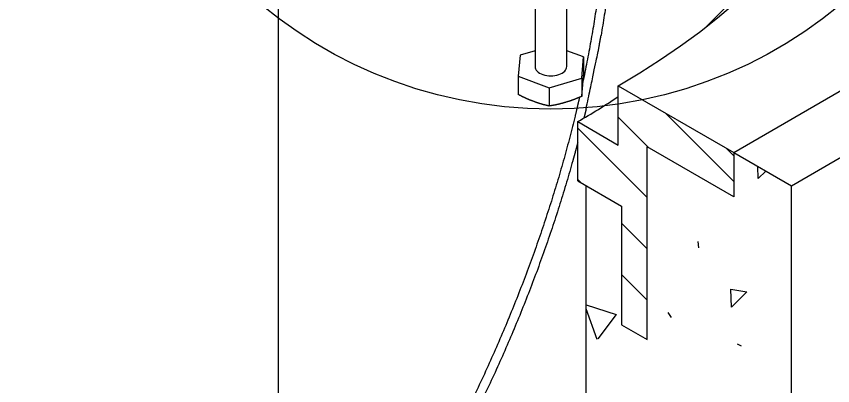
# Model space of a CAD drawing. Extents: x 99862 to 103151, y 100000 to 105076.
# Drawn here: x 100793.1 to 100905.5, y 104584.2 to 104635.1 of the extents above; entities that cross this region are included whole.
import ezdxf

# ---------------------------------------------------------------- set-up
doc = ezdxf.new("R2010")
doc.units = 0
for name, color, linetype in [('Level 1', 7, 'Continuous'), ('Level 10', 7, 'Continuous'), ('Level 11', 7, 'Continuous'), ('Level 15', 7, 'Continuous'), ('Level 18', 7, 'Continuous'), ('Level 2', 7, 'Continuous'), ('Level 9', 7, 'Continuous')]:
    doc.layers.add(name, color=color, linetype=linetype)

msp = doc.modelspace()

# ---------------------------------------------------------------- linework, layer by layer
at = {"layer": 'Level 1'}
for p, q in [((100864.52, 104639.76), (100864.52, 104628.15)), ((100868.89, 104628.15), (100868.89, 104639.76)), ((100864.52, 104630.34), (100862.46, 104629.73)), ((100871.2, 104629.48), (100868.89, 104630.34)), ((100862.46, 104629.73), (100862.21, 104626.82)), ((100870.95, 104626.57), (100871.2, 104629.48)), ((100871.2, 104629.48), (100871.2, 104626.96)), ((100862.21, 104626.82), (100862.21, 104624.3)), ((100862.21, 104626.82), (100866.45, 104625.24)), ((100866.45, 104625.24), (100870.95, 104626.57)), ((100870.95, 104626.57), (100870.95, 104624.05)), ((100866.45, 104625.24), (100866.45, 104622.72))]:
    msp.add_line(p, q, dxfattribs=at)
for centre, major_axis, start_param, end_param in [((100866.7, 104628.15), (2.19, 0), 3.141585, 6.283185), ((100866.7, 104628.15), (2.19, 0), 0, 0.000015), ((100866.7, 104625.47), (4.38, 0), 6.23384, 6.23385), ((100866.7, 104625.47), (4.38, 0), 6.23383, 6.23384), ((100866.7, 104625.47), (4.38, 0), 5.186642, 5.186651), ((100866.7, 104625.47), (4.38, 0), 5.186634, 5.186642)]:
    msp.add_ellipse(centre, major_axis=major_axis, ratio=0.57735, start_param=start_param, end_param=end_param, dxfattribs=at)
for points, degree in [([(100871.07, 104625.35), (100871.11, 104625.83), (100871.16, 104626.38), (100871.2, 104626.96)], 2), ([(100870.95, 104624.05), (100870.97, 104624.24), (100870.99, 104624.45), (100871.03, 104624.88), (100871.05, 104625.1), (100871.07, 104625.35)], 3), ([(100864.33, 104623.35), (100863.62, 104623.61), (100862.92, 104623.94), (100862.21, 104624.3)], 2), ([(100870.95, 104624.05), (100870.2, 104623.73), (100869.45, 104623.45), (100868.7, 104623.22)], 2), ([(100866.45, 104622.72), (100865.75, 104622.88), (100865.04, 104623.09), (100864.33, 104623.35)], 2), ([(100868.7, 104623.22), (100867.95, 104623), (100867.2, 104622.84), (100866.45, 104622.72)], 2)]:
    msp.add_open_spline(points, degree=degree, dxfattribs=at)
at = {"layer": 'Level 10'}
for p, q in [((100899.84, 104611.74), (101055.4, 104701.55)), ((100891.88, 104616.33), (100899.84, 104611.74)), ((100871.55, 104550.5), (100871.55, 104611.74)), ((100899.84, 104538.25), (100899.84, 104611.74))]:
    msp.add_line(p, q, dxfattribs=at)
msp.add_ellipse((100786.7, 104599.49), major_axis=(-120, 0), ratio=0.57735, start_param=4.38131, end_param=6.021386, dxfattribs=at)
at = {"layer": 'Level 11'}
for p, q in [((100891.88, 104616.33), (100947.29, 104648.32)), ((100875.97, 104617.35), (100875.97, 104625.52)), ((100875.97, 104625.52), (100891.88, 104616.33)), ((100875.97, 104621.18), (100880.2, 104616.95)), ((100882.44, 104621.78), (100891.88, 104612.34)), ((100870.4, 104612.4), (100870.4, 104620.57)), ((100870.4, 104620.57), (100875.97, 104617.35)), ((100870.4, 104619.68), (100879.95, 104610.13)), ((100879.95, 104590.56), (100879.95, 104617.1)), ((100891.88, 104610.21), (100879.95, 104617.1)), ((100890.81, 104616.95), (100891.88, 104615.88)), ((100891.88, 104616.33), (100891.88, 104610.21)), ((100870.4, 104612.61), (100870.89, 104612.12)), ((100870.4, 104612.4), (100876.41, 104608.93)), ((100876.41, 104608.93), (100876.41, 104592.6)), ((100876.41, 104606.6), (100879.95, 104603.06)), ((100876.41, 104599.53), (100879.95, 104595.99)), ((100876.41, 104592.6), (100879.95, 104590.56))]:
    msp.add_line(p, q, dxfattribs=at)
for centre, major_axis, start_param, end_param in [((100786.7, 104677.06), (-126.25, 0), 2.356194, 4.480754), ((100786.7, 104668.89), (-118.37, 0), 2.599845, 3.809641), ((100786.7, 104668.89), (-118.37, 0), 2.356194, 2.425152)]:
    msp.add_ellipse(centre, major_axis=major_axis, ratio=0.57735, start_param=start_param, end_param=end_param, dxfattribs=at)
at = {"layer": 'Level 15'}
msp.add_circle((100866.7, 104684.82), 62.53, dxfattribs=at)
at = {"layer": 'Level 18'}
for points, degree in [([(100873.2, 104638.14), (100873.08, 104637.23), (100872.83, 104635.42), (100872.53, 104633.58), (100872.37, 104632.66)], 3), ([(100874.44, 104637.98), (100874.32, 104637.06), (100874.07, 104635.23), (100873.76, 104633.38), (100873.61, 104632.45)], 3), ([(100872.37, 104632.66), (100872.21, 104631.73), (100871.89, 104629.87), (100871.51, 104627.99), (100871.32, 104627.05)], 3), ([(100871.55, 104622.33), (100873.19, 104630.08), (100873.4, 104631.27), (100873.61, 104632.45)], 2), ([(100871.32, 104627.05), (100871.26, 104626.78), (100871.2, 104626.51), (100871.14, 104626.23)], 2), ([(100870.64, 104623.92), (100870.44, 104623.06), (100870.24, 104622.19), (100870.03, 104621.33)], 2), ([(100871.55, 104622.33), (100871.45, 104621.91), (100871.35, 104621.49), (100871.25, 104621.06)], 2), ([(100870.03, 104621.33), (100869.79, 104620.36), (100869.31, 104618.43), (100868.78, 104616.48), (100868.51, 104615.51)], 3), ([(100870.4, 104617.72), (100870.18, 104616.87), (100869.95, 104616.02), (100869.71, 104615.17)], 2), ([(100868.51, 104615.51), (100868.23, 104614.53), (100867.68, 104612.57), (100867.06, 104610.61), (100866.76, 104609.62)], 3), ([(100869.71, 104615.17), (100869.43, 104614.19), (100868.87, 104612.22), (100868.26, 104610.24), (100867.95, 104609.24)], 3), ([(100866.76, 104609.62), (100866.44, 104608.63), (100865.81, 104606.65), (100865.12, 104604.67), (100864.78, 104603.68)], 3), ([(100867.95, 104609.24), (100867.63, 104608.25), (100867, 104606.26), (100866.3, 104604.27), (100865.96, 104603.27)], 3), ([(100864.78, 104603.68), (100864.43, 104602.69), (100863.72, 104600.7), (100862.96, 104598.71), (100862.58, 104597.72)], 3), ([(100865.96, 104603.27), (100865.6, 104602.27), (100864.89, 104600.27), (100864.13, 104598.27), (100863.74, 104597.27)], 3), ([(100862.58, 104597.72), (100862.19, 104596.72), (100861.41, 104594.73), (100860.57, 104592.75), (100860.16, 104591.75)], 3), ([(100863.74, 104597.27), (100863.35, 104596.26), (100862.56, 104594.26), (100861.73, 104592.26), (100861.31, 104591.26)], 3), ([(100860.16, 104591.75), (100859.73, 104590.76), (100858.88, 104588.77), (100857.98, 104586.8), (100857.53, 104585.81)], 3), ([(100861.31, 104591.26), (100860.88, 104590.27), (100860.02, 104588.27), (100859.12, 104586.28), (100858.66, 104585.29)], 3), ([(100857.53, 104585.81), (100857.07, 104584.83), (100856.15, 104582.85), (100855.18, 104580.9), (100854.7, 104579.92)], 3), ([(100858.66, 104585.29), (100858.2, 104584.3), (100857.28, 104582.31), (100856.3, 104580.35), (100855.82, 104579.36)], 3)]:
    msp.add_open_spline(points, degree=degree, dxfattribs=at)
at = {"layer": 'Level 2'}
for p, q in [((100829.13, 104664.3), (100829.13, 104588.86)), ((100829.13, 104588.86), (100829.13, 104540.26))]:
    msp.add_line(p, q, dxfattribs=at)
at = {"layer": 'Level 9'}
for p, q in [((100887.06, 104603.17), (100886.99, 104604.04)), ((100882.81, 104594.26), (100883.27, 104593.6)), ((100892.36, 104589.97), (100892.93, 104589.67))]:
    msp.add_line(p, q, dxfattribs=at)
for points in [[(100895.27, 104612.72), (100895.2, 104614.41)], [(100896.31, 104613.77), (100895.27, 104612.72)], [(100891.59, 104595.02), (100891.49, 104597.48), (100893.68, 104597.14), (100891.59, 104595.02)], [(100871.55, 104595.32), (100875.68, 104593.99), (100873.15, 104590.65)], [(100873.09, 104590.58), (100871.55, 104594.8)]]:
    msp.add_lwpolyline(points, dxfattribs=at)

doc.saveas('drawing.dxf')
